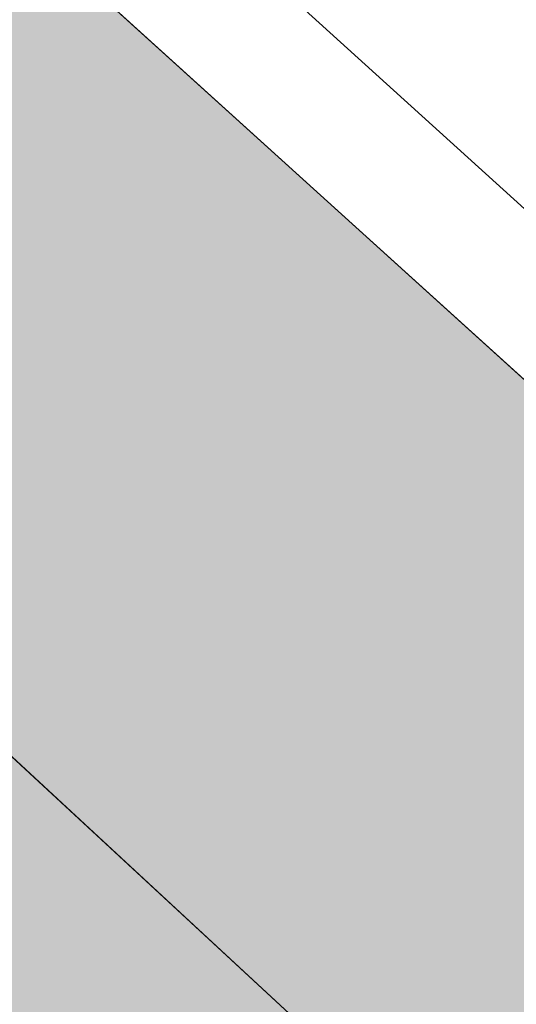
# Model space of a CAD drawing. Header units: metres. Extents: x 163543 to 168130, y 402678 to 405437.
# Tile 948 of 1056: x 165514.18 to 165514.493, y 403948.686 to 403949.307. Entities that reach past the tile are written whole.
import ezdxf

# ---------------------------------------------------------------- set-up
doc = ezdxf.new("R2010")
doc.units = ezdxf.units.M
doc.linetypes.add('X-CA190022.004-UO-DWM_Snelfietsroute$0$VH-OPSLUITBAND_80X200', pattern=[14, 8, -2, 2, -2])
doc.layers.add('X-CA190022.004-UO-ARC_Arcering$0$N-WE-VH-VERHARDING_TEGEL-A-200 60MM TEGEL', color=252, linetype='Continuous', lineweight=18, transparency=0.5)
for name, color, linetype, lineweight in [('X-CA190022.004-UO-BGT_Ondergrond$0$GE_317_WGDVoetpad_Vlak_GEM', 253, 'Continuous', 9), ('X-CA190022.004-UO-BGT_Ondergrond$0$GE_367_OWGBerm_groenvoorziening_grasenk_GEM', 253, 'Continuous', 9), ('X-CA190022.004-UO-DWM_Snelfietsroute$0$N-WE-VH-KANTOPSLUITING_ACHTERKANTBAND-G', 7, 'Continuous', 9), ('X-CA190022.004-UO-DWM_Snelfietsroute$0$N-WE-VH-KANTOPSLUITING_OPSLUITBAND_80X200-G', 150, 'X-CA190022.004-UO-DWM_Snelfietsroute$0$VH-OPSLUITBAND_80X200', 35), ('X-CA190022.004-UO-KAD_Percelen$0$B-WE-KG-GRENS_PERCEEL-GV', 150, 'Continuous', 9)]:
    doc.layers.add(name, color=color, linetype=linetype, lineweight=lineweight)

msp = doc.modelspace()

# ---------------------------------------------------------------- hatches: boundary and pattern name
at = {"layer": 'X-CA190022.004-UO-ARC_Arcering$0$N-WE-VH-VERHARDING_TEGEL-A-200 60MM TEGEL', "ltscale": 0.5}
h = msp.add_hatch(color=256, dxfattribs=at)
h.dxf.hatch_style = 1
h.paths.add_polyline_path([(165512.564, 403950.833), (165508.08224, 403954.86482), (165506.97368, 403953.61574, 0.024628), (165509.64594, 403951.46373), (165510.97893, 403950.49442, -0.023547), (165513.56049, 403948.42463), (165513.63503, 403948.35887), (165514.38797, 403947.69464), (165514.41918, 403947.73376), (165515.12006, 403947.11544, 0.222875), (165517.40266, 403946.44839)])

# ---------------------------------------------------------------- linework, layer by layer
at = {"layer": 'X-CA190022.004-UO-BGT_Ondergrond$0$GE_317_WGDVoetpad_Vlak_GEM', "flags": 128}
msp.add_lwpolyline([(165485.796, 403974.645), (165498.114, 403963.684), (165503.689, 403958.817), (165512.564, 403950.833), (165517.53, 403946.333)], dxfattribs=at)
at = {"layer": 'X-CA190022.004-UO-BGT_Ondergrond$0$GE_367_OWGBerm_groenvoorziening_grasenk_GEM', "flags": 128}
msp.add_lwpolyline([(165517.53, 403946.333), (165512.564, 403950.833), (165512.167, 403955.055), (165513.943, 403959.018), (165513.795, 403959.063), (165514.083, 403959.623), (165525.548, 403972.868)], dxfattribs=at)
at = {"layer": 'X-CA190022.004-UO-DWM_Snelfietsroute$0$N-WE-VH-KANTOPSLUITING_ACHTERKANTBAND-G', "ltscale": 0.2, "flags": 128}
msp.add_lwpolyline([(165517.5026, 403946.46579), (165512.61761, 403950.89238), (165508.13575, 403954.92429)], dxfattribs=at)
at = {"layer": 'X-CA190022.004-UO-DWM_Snelfietsroute$0$N-WE-VH-KANTOPSLUITING_OPSLUITBAND_80X200-G', "ltscale": 0.2, "flags": 128}
msp.add_lwpolyline([(165517.40266, 403946.44839), (165512.564, 403950.833), (165508.08224, 403954.86482)], dxfattribs=at)
at = {"layer": 'X-CA190022.004-UO-KAD_Percelen$0$B-WE-KG-GRENS_PERCEEL-GV', "flags": 128}
for points in [[(165523.606, 403940.115), (165516.49, 403946.7), (165508.07, 403954.49), (165478.67, 403980.52), (165474.61, 403984.58), (165470.55, 403988.64), (165461.44, 403999.01), (165459.3, 404001.44), (165458.55, 404002.86), (165453.69, 404012.13), (165455.57, 404015.48), (165434.7, 404063.86)], [(165641.99, 404044.65), (165623.44, 404035.76), (165623.39, 404035.67), (165586.71, 404017.97), (165584.89, 404017.13), (165562.25, 404006.65), (165555.23, 404003.44), (165540.98, 403995.15), (165524.45, 403985.52), (165518.3, 403973.85), (165508.07, 403954.49), (165516.49, 403946.7), (165517, 403947.26), (165536.1, 403968.17), (165569.64, 403990.51), (165675.73, 404041.52)]]:
    msp.add_lwpolyline(points, dxfattribs=at)

doc.saveas('drawing.dxf')
